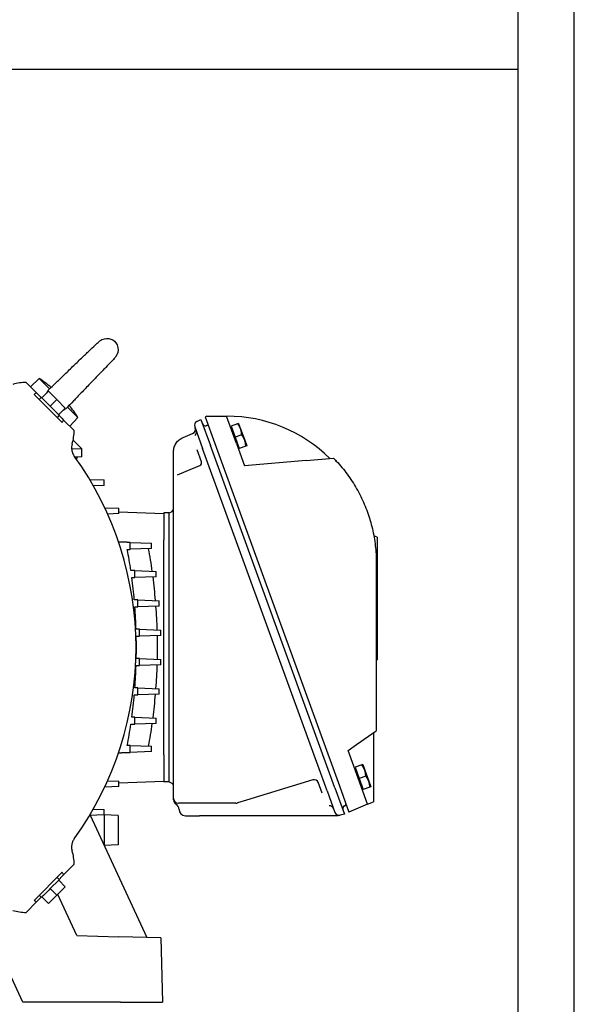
# Model space of a CAD drawing. Header units: inches. Extents: x 5 to 1128, y -85 to 748.
# Tile 285 of 656: x 394 to 410, y 281 to 309. Entities that reach past the tile are written whole.
import ezdxf

# ---------------------------------------------------------------- set-up
doc = ezdxf.new("R2010")
doc.units = ezdxf.units.IN
doc.header["$LTSCALE"] = 32
doc.header["$MEASUREMENT"] = 0
doc.layers.add('Visible (ANSI)', color=7, linetype='Continuous', lineweight=30)

msp = doc.modelspace()

# ---------------------------------------------------------------- linework, layer by layer
at = {"layer": 'Visible (ANSI)'}
for p, q in [((408.46813, 263.95821), (408.46813, 322.67117)), ((410.05213, 260.93687), (410.05213, 322.67117)), ((408.46813, 307.33717), (408.46813, 308.92117)), ((408.46813, 307.33717), (368.46813, 307.33717)), ((394.5825, 298.51716), (394.87847, 298.22119)), ((394.95417, 298.62535), (394.70796, 298.3917)), ((394.95417, 298.62535), (395.24543, 298.3341)), ((395.60134, 297.38697), (394.80893, 298.17937)), ((394.92802, 298.17164), (394.87847, 298.22119)), ((395.00887, 298.09079), (394.92802, 298.17164)), ((395.21627, 298.26757), (395.02975, 298.08105)), ((395.21627, 298.26757), (395.4529, 298.03094)), ((395.01444, 298.09636), (394.95319, 298.03511)), ((395.02975, 298.08105), (395.01444, 298.09636)), ((395.02975, 298.08105), (395.07316, 298.03764)), ((395.22297, 297.88783), (395.07316, 298.03764)), ((395.22297, 297.88783), (395.26638, 297.84442)), ((395.4529, 298.03094), (395.26638, 297.84442)), ((395.4529, 298.03094), (395.68953, 297.79431)), ((395.26638, 297.84442), (395.30979, 297.801)), ((395.4596, 297.6512), (395.30979, 297.801)), ((395.51832, 297.59247), (395.45708, 297.53123)), ((395.4596, 297.6512), (395.50301, 297.60779)), ((395.68953, 297.79431), (395.50301, 297.60779)), ((395.51832, 297.59247), (395.50301, 297.60779)), ((395.59361, 297.50605), (395.51275, 297.58691)), ((395.75607, 297.82345), (396.04732, 297.53221)), ((395.59361, 297.50605), (395.64316, 297.4565)), ((395.64316, 297.4565), (395.93913, 297.16054)), ((396.04732, 297.53221), (395.81367, 297.28599)), ((399.40525, 297.41962), (399.51677, 297.47401)), ((399.51677, 297.47401), (399.78608, 296.7341)), ((399.68651, 297.5643), (399.63552, 297.55063)), ((399.63552, 297.55063), (399.91201, 296.79099)), ((399.68651, 297.5643), (400.23805, 297.5643)), ((400.23805, 297.5643), (400.25216, 297.5643)), ((400.51951, 296.79099), (400.23805, 297.5643)), ((400.55181, 297.35157), (400.36532, 297.2837)), ((400.5799, 297.3618), (400.55181, 297.35157)), ((400.5799, 297.3618), (400.63712, 297.20457)), ((399.01456, 296.96664), (399.28142, 297.07446)), ((399.34209, 297.26329), (399.5641, 296.6533)), ((399.66482, 297.29746), (399.67117, 297.29977)), ((400.37475, 297.2578), (400.35255, 297.24972)), ((400.36532, 297.2837), (400.47978, 296.96923)), ((400.66626, 297.03711), (400.47978, 296.96923)), ((400.63712, 297.20457), (400.75158, 296.8901)), ((395.90962, 296.89042), (396.15592, 296.64412)), ((399.91201, 296.79099), (403.4249, 287.13939)), ((400.47978, 296.96923), (400.59423, 296.65477)), ((400.51951, 296.79099), (400.74786, 296.16362)), ((400.75158, 296.8901), (400.80881, 296.73287)), ((395.86651, 296.65422), (396.15592, 296.64412)), ((396.15592, 296.416), (396.15592, 296.64412)), ((398.74372, 296.39755), (398.74372, 296.56511)), ((399.53368, 296.27645), (399.4096, 296.61736)), ((403.07625, 287.00377), (399.5641, 296.6533)), ((403.29822, 287.08456), (399.78608, 296.7341)), ((400.5848, 296.68067), (400.56261, 296.67259)), ((400.78072, 296.72265), (400.59423, 296.65477)), ((400.80881, 296.73287), (400.78072, 296.72265)), ((396.15592, 296.416), (395.96379, 296.40929)), ((396.02151, 296.41131), (395.995, 296.3654)), ((398.74372, 295.75631), (398.74372, 296.39755)), ((402.48483, 296.31559), (400.74786, 296.16362)), ((402.48483, 296.31559), (403.2545, 296.38293)), ((403.2545, 296.38293), (403.2545, 296.38293)), ((398.85614, 295.90799), (399.10341, 296.01295)), ((399.10341, 296.01295), (399.48351, 296.1743)), ((396.37571, 295.78096), (396.78484, 295.76667)), ((396.78484, 295.61459), (396.78484, 295.76667)), ((398.74372, 286.79024), (398.74372, 295.75631)), ((396.78484, 295.61459), (396.47906, 295.60392)), ((396.80132, 294.98392), (397.19693, 294.97011)), ((397.19693, 294.81803), (396.88263, 294.80706)), ((397.19693, 294.81803), (397.19693, 294.97011)), ((397.19693, 294.87009), (398.46813, 294.8257)), ((398.46813, 294.83792), (398.46813, 294.8257)), ((398.61503, 294.83792), (398.46813, 294.83792)), ((398.46813, 294.8257), (398.46813, 294.21428)), ((398.61503, 294.83792), (398.67176, 294.862)), ((397.52194, 294.0055), (398.12577, 293.98441)), ((398.12577, 293.83234), (398.12577, 293.98441)), ((398.46813, 294.21428), (398.46813, 294.07687)), ((398.46813, 288.01547), (398.46813, 294.07687)), ((398.61503, 294.07687), (398.61503, 288.01547)), ((404.48444, 294.15029), (404.39538, 294.19182)), ((404.48444, 294.15029), (404.48444, 291.4535)), ((398.12577, 293.83234), (397.52299, 293.81129)), ((404.46475, 293.43044), (404.46475, 288.69747)), ((397.6491, 293.21021), (397.53853, 293.21407)), ((397.6491, 293.21021), (398.25247, 293.18914)), ((398.25247, 293.03706), (398.25247, 293.18914)), ((398.25247, 293.03706), (397.64989, 293.01602)), ((397.73726, 292.38342), (398.34024, 292.36237)), ((398.34024, 292.21029), (398.34024, 292.36237)), ((397.65205, 292.18626), (397.73775, 292.18925)), ((398.34024, 292.21029), (397.73775, 292.18925)), ((397.78125, 291.55664), (397.68667, 291.55994)), ((397.78125, 291.55664), (398.38394, 291.53559)), ((398.38394, 291.38352), (398.38394, 291.53559)), ((397.69212, 291.35936), (397.78141, 291.36248)), ((398.38394, 291.38352), (397.78141, 291.36248)), ((404.48444, 291.4535), (404.46475, 291.44432)), ((404.48444, 291.4535), (404.48444, 291.06052)), ((404.48444, 291.06052), (404.46475, 291.0697)), ((404.48444, 291.06052), (404.48444, 290.69877)), ((397.78141, 290.72986), (397.69212, 290.73298)), ((397.78141, 290.72986), (398.38394, 290.70882)), ((398.38394, 290.55675), (398.38394, 290.70882)), ((404.48444, 290.69877), (404.46475, 290.6896)), ((397.68667, 290.5324), (397.78125, 290.5357)), ((398.38394, 290.55675), (397.78125, 290.5357)), ((397.73775, 289.90309), (397.65205, 289.90608)), ((397.73775, 289.90309), (398.34024, 289.88205)), ((398.34024, 289.72997), (398.34024, 289.88205)), ((398.34024, 289.72997), (397.73726, 289.70892)), ((397.64989, 289.07632), (398.25247, 289.05528)), ((398.25247, 288.9032), (398.25247, 289.05528)), ((397.53853, 288.87827), (397.6491, 288.88213)), ((398.25247, 288.9032), (397.6491, 288.88213)), ((403.90325, 288.3043), (404.46475, 288.69747)), ((404.38601, 288.64234), (404.38601, 286.6943)), ((397.52299, 288.28105), (398.12577, 288.26)), ((398.12577, 288.10793), (398.12577, 288.26)), ((403.66829, 288.13979), (403.90325, 288.3043)), ((398.12577, 288.10793), (397.52194, 288.08684)), ((398.46813, 288.01547), (398.46813, 287.87806)), ((398.46813, 287.87806), (398.46813, 287.26664)), ((403.95111, 287.36275), (403.66829, 288.13979)), ((403.87574, 287.6389), (403.85354, 287.63082)), ((404.0528, 287.73267), (403.86631, 287.6648)), ((403.86631, 287.6648), (403.98077, 287.35033)), ((404.08089, 287.7429), (404.0528, 287.73267)), ((404.08089, 287.7429), (404.13812, 287.58566)), ((404.22005, 286.62385), (403.95111, 287.36275)), ((404.16726, 287.41821), (403.98077, 287.35033)), ((403.98077, 287.35033), (404.09522, 287.03587)), ((404.13812, 287.58566), (404.25257, 287.2712)), ((397.19693, 287.12223), (396.80132, 287.10842)), ((396.88263, 287.28528), (397.19693, 287.27431)), ((397.19693, 287.12223), (397.19693, 287.27431)), ((398.46813, 287.26664), (397.19693, 287.22225)), ((398.46813, 287.26664), (398.46813, 287.25442)), ((398.61503, 287.25442), (398.46813, 287.25442)), ((398.67176, 287.23034), (398.61503, 287.25442)), ((402.67088, 287.30798), (400.80482, 286.73747)), ((402.93478, 286.93199), (402.8211, 287.24435)), ((403.29822, 287.08456), (403.56753, 286.34465)), ((403.4249, 287.13939), (403.69384, 286.40049)), ((404.0858, 287.06177), (404.0636, 287.05369)), ((404.28171, 287.10375), (404.09522, 287.03587)), ((404.25257, 287.2712), (404.3098, 287.11397)), ((404.3098, 287.11397), (404.28171, 287.10375)), ((398.74372, 286.75671), (398.74372, 286.79024)), ((403.07625, 287.00377), (403.29827, 286.39378)), ((396.47906, 286.48842), (396.78484, 286.47774)), ((398.74372, 286.74914), (398.74372, 286.75671)), ((398.94486, 286.65245), (398.88152, 286.65245)), ((400.502, 286.65245), (398.94486, 286.65245)), ((400.55035, 286.65967), (400.5464, 286.65846)), ((400.80482, 286.73747), (400.55035, 286.65967)), ((403.56746, 286.57505), (403.57381, 286.57736)), ((404.22005, 286.62385), (403.69384, 286.40049)), ((404.22005, 286.62385), (404.38601, 286.6943)), ((396.78484, 286.32567), (396.37571, 286.31138)), ((396.39114, 286.31192), (397.98764, 282.8675)), ((396.78484, 286.32567), (396.78484, 286.47774)), ((396.78484, 286.32567), (396.78484, 285.46252)), ((397.17854, 286.30503), (396.78484, 286.32567)), ((397.17854, 286.30503), (397.17854, 285.48315)), ((398.9012, 286.47528), (398.9012, 286.47638)), ((399.07837, 286.29811), (399.4782, 286.29811)), ((399.6513, 286.29811), (399.4782, 286.29811)), ((401.54413, 286.29811), (399.6513, 286.29811)), ((403.24487, 286.29811), (401.54413, 286.29811)), ((403.3606, 286.29811), (403.24487, 286.29811)), ((403.44713, 286.31463), (403.4006, 286.30303)), ((403.56753, 286.34465), (403.44713, 286.31463)), ((397.17854, 285.48315), (396.78484, 285.46252)), ((395.93913, 284.9318), (395.64316, 284.63583)), ((394.80893, 283.91297), (395.60134, 284.70537)), ((395.51832, 284.49986), (395.45708, 284.56111)), ((395.51275, 284.50543), (395.59361, 284.58629)), ((395.59361, 284.58629), (395.64316, 284.63583)), ((395.30979, 284.29133), (395.26638, 284.24792)), ((395.30979, 284.29133), (395.4596, 284.44114)), ((395.68953, 284.29803), (395.4529, 284.0614)), ((395.50301, 284.48455), (395.4596, 284.44114)), ((395.50301, 284.48455), (395.51832, 284.49986)), ((395.68953, 284.29803), (395.50301, 284.48455)), ((394.92802, 283.9207), (395.00887, 284.00155)), ((395.01444, 283.99598), (394.95319, 284.05723)), ((395.01444, 283.99598), (395.02975, 284.01129)), ((395.07316, 284.0547), (395.02975, 284.01129)), ((395.21627, 283.82477), (395.02975, 284.01129)), ((395.07316, 284.0547), (395.22297, 284.20451)), ((395.4529, 284.0614), (395.21627, 283.82477)), ((395.26638, 284.24792), (395.22297, 284.20451)), ((395.4529, 284.0614), (395.26638, 284.24792)), ((396.0167, 282.91911), (395.47414, 284.08264)), ((394.87847, 283.87115), (394.5825, 283.57518)), ((394.92802, 283.9207), (394.87847, 283.87115)), ((394.49175, 281.04617), (393.44581, 283.2892)), ((396.0167, 282.91911), (397.19902, 282.88815)), ((398.38134, 282.85719), (397.19902, 282.88815)), ((398.38134, 282.85719), (398.42876, 281.04617)), ((397.24726, 281.04617), (394.49175, 281.04617)), ((397.24726, 281.04617), (398.42876, 281.04617))]:
    msp.add_line(p, q, dxfattribs=at)
for centre, radius, start, end in [((392.84582, 295.42386), 3.83337, 50.381131, 56.632998), ((392.84582, 295.42386), 3.83337, 33.367002, 39.618758), ((399.46047, 297.30638), 0.12598, 116, 200), ((399.63789, 297.37146), 0.07874, 200, 290), ((400.25216, 293.43044), 4.13386, 45.406331, 90), ((399.23423, 297.19127), 0.12598, 292, 20), ((399.26156, 297.11618), 0.12598, 312.024313, 20), ((399.6981, 297.22578), 0.07874, 68.37798, 110), ((388.46813, 291.04617), 9.21672, 324.17061, 35.82939), ((399.44967, 296.25403), 0.08661, 293, 20), ((398.62561, 294.97072), 0.11811, 293, 0), ((402.70772, 287.1875), 0.12598, 20, 107), ((398.62561, 287.12162), 0.11811, 0, 67), ((398.88152, 286.79024), 0.1378, 180, 270), ((398.88152, 286.74914), 0.1378, 180, 240), ((398.72404, 286.47638), 0.17717, 0, 60), ((400.502, 286.8178), 0.16535, 270, 287), ((403.14202, 286.45472), 0.12598, 20, 94.973886), ((403.59439, 286.50106), 0.07874, 110, 200), ((403.54688, 286.65136), 0.07874, 290, 331.62202), ((399.07837, 286.47528), 0.17717, 180, 270), ((403.41665, 286.43687), 0.12598, 200, 284)]:
    msp.add_arc(centre, radius, start, end, dxfattribs=at)
for centre, major_axis, ratio, start_param, end_param in [((394.58422, 297.18482), (1.17715, 0.64068), 0.99242517, 1.07684006, 1.36157287), ((394.60679, 297.16226), (0.64068, 1.17715), 0.99242517, 4.92161245, 5.20634525), ((398.63349, 293.94758), (0.01835, -0.89036), 0.01792426, 3.14876884, 3.8575319), ((398.63349, 293.94758), (0.01835, -0.89036), 0.01792426, 3.8575319, 4.56629496), ((345.21068, 290.72443), (-0.20928, 194.01899), 0.26967443, 4.72800881, 4.72900994), ((397.11046, 293.37684), (0.62806, -3.89912), 0.25168547, 1.48314056, 1.64651064), ((341.42962, 290.92593), (-0.07509, 182.15066), 0.30867163, 4.7237365, 4.72480267), ((397.22886, 292.61032), (0.41776, -3.89616), 0.24971079, 1.48131016, 1.65294171), ((339.32059, 291.02037), (-0.01567, 174.18688), 0.33537873, 4.71906934, 4.72018411), ((397.34351, 291.82911), (0.20277, -3.80765), 0.24301318, 1.4816272, 1.65727311), ((338.42054, 291.04522), (-0.00057, 170.30125), 0.34856455, 4.7142507, 4.71539083), ((397.39377, 291.04617), (0, -3.75194), 0.23912881, 1.48166403, 1.65992863), ((338.42054, 291.04711), (0.00057, 170.30099), 0.34856508, 4.70938713, 4.71052726), ((397.3435, 290.26345), (-0.20272, -3.80776), 0.24301293, 1.48425979, 1.65990114), ((339.32059, 291.07197), (0.01567, 174.18688), 0.33537873, 4.70459386, 4.70570862), ((397.229, 289.48251), (-0.41762, -3.89609), 0.24969273, 1.48851114, 1.66014628), ((341.42962, 291.16641), (0.07509, 182.15066), 0.30867163, 4.69997529, 4.70104146), ((397.11072, 288.71625), (-0.62783, -3.89902), 0.25165929, 1.4948674, 1.65824296), ((345.21068, 291.3679), (0.20928, 194.01899), 0.26967443, 4.69576802, 4.69676915), ((398.63349, 288.14476), (-0.01835, -0.89036), 0.01792426, 4.858483, 5.56724606), ((398.63349, 288.14476), (-0.01835, -0.89036), 0.01792426, 5.56724606, 6.27600912), ((394.60679, 284.93008), (-0.64068, 1.17715), 0.99242516, 4.21843373, 4.50316654), ((394.58422, 284.90752), (1.17715, -0.64068), 0.99242516, 4.92161141, 5.20634422)]:
    msp.add_ellipse(centre, major_axis=major_axis, ratio=ratio, start_param=start_param, end_param=end_param, dxfattribs=at)
for points, knots in [([(395.23382, 298.32311), (395.28456, 298.37111), (395.34671, 298.43046), (395.48554, 298.56368), (395.56433, 298.6396), (395.72703, 298.79662), (395.81301, 298.87973), (395.98075, 299.04181), (396.06467, 299.12286), (396.22073, 299.27326), (396.2948, 299.34446), (396.42509, 299.46902), (396.4826, 299.52367), (396.57634, 299.61125), (396.60392, 299.63818), (396.65546, 299.68084), (396.67041, 299.69196), (396.68824, 299.70399), (396.69374, 299.70749), (396.70365, 299.71355), (396.70744, 299.71576), (396.7119, 299.71823)], [0, 0, 0, 0, 0.88125558, 0.88125558, 1.77788959, 1.77788959, 2.67057234, 2.67057234, 3.55791471, 3.55791471, 4.4490817, 4.4490817, 5.35533713, 5.35533713, 6.2982428, 6.2982428, 6.62815429, 6.62815429, 6.79464523, 6.79464523, 6.96194112, 6.96194112, 6.96194112, 6.96194112]), ([(396.7119, 299.71823), (396.71831, 299.72178), (396.7249, 299.72514), (396.88916, 299.80181), (397.07673, 299.73361), (397.15025, 299.57609)], [0.739293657, 0.739293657, 0.739293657, 0.739293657, 0.75, 0.75, 1, 1, 1, 1]), ([(397.14023, 299.29011), (397.13776, 299.28563), (397.13557, 299.28186), (397.12946, 299.27185), (397.12592, 299.2663), (397.11382, 299.24838), (397.10278, 299.23353), (397.06014, 299.18196), (397.03325, 299.15444), (396.94582, 299.06086), (396.89123, 299.00341), (396.76681, 298.87324), (396.69567, 298.79924), (396.54539, 298.6433), (396.46439, 298.55943), (396.30241, 298.39179), (396.21934, 298.30584), (396.06238, 298.1432), (395.98647, 298.06443), (395.85317, 297.92551), (395.79374, 297.86328), (395.74566, 297.81246)], [0, 0, 0, 0, 0.16675609, 0.16675609, 0.33268104, 0.33268104, 0.66157365, 0.66157365, 1.60390901, 1.60390901, 2.50982592, 2.50982592, 3.40062, 3.40062, 4.2875263, 4.2875263, 5.17971566, 5.17971566, 6.07580618, 6.07580618, 6.95774028, 6.95774028, 6.95774028, 6.95774028]), ([(394.87847, 298.22119), (394.86789, 298.21528), (394.85683, 298.2089), (394.83385, 298.19514), (394.82171, 298.18763), (394.80893, 298.17937)], [0.000001, 0.000001, 0.000001, 0.000001, 0.301646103, 0.301646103, 0.603058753, 0.603058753, 0.603058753, 0.603058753]), ([(395.23382, 298.32311), (395.21134, 298.30185), (395.1917, 298.27818), (395.16764, 298.23619), (395.16124, 298.22147), (395.15657, 298.20787)], [-1.72313838, -1.72313838, -1.72313838, -1.72313838, -1.575458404, -1.575458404, -1.49017947, -1.49017947, -1.49017947, -1.49017947]), ([(395.62999, 297.73476), (395.64699, 297.74065), (395.66344, 297.74844), (395.70382, 297.77293), (395.72581, 297.79146), (395.74567, 297.81246)], [-0.402851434, -0.402851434, -0.402851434, -0.402851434, -0.259678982, -0.259678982, -0.038559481, -0.038559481, -0.038559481, -0.038559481]), ([(395.60134, 297.38697), (395.60959, 297.39975), (395.6171, 297.41188), (395.63087, 297.43487), (395.63724, 297.44593), (395.64316, 297.4565)], [0.000001, 0.000001, 0.000001, 0.000001, 0.301847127, 0.301847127, 0.603926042, 0.603926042, 0.603926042, 0.603926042]), ([(395.88261, 296.78479), (395.874, 296.75601), (395.8687, 296.72624), (395.865, 296.66628), (395.86661, 296.63608), (395.87663, 296.57679), (395.88505, 296.54771), (395.90829, 296.4922), (395.9231, 296.46579), (395.94072, 296.4414)], [0.000000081, 0.000000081, 0.000000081, 0.000000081, 0.228896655, 0.228896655, 0.45781631, 0.45781631, 0.687079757, 0.687079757, 0.916348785, 0.916348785, 0.916348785, 0.916348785]), ([(398.74372, 296.56511), (398.74372, 296.60794), (398.75012, 296.65076), (398.77517, 296.73268), (398.79381, 296.77177), (398.84171, 296.84279), (398.87097, 296.87471), (398.93754, 296.92862), (398.97485, 296.9506), (399.01456, 296.96664)], [3.4906585, 3.4906585, 3.4906585, 3.4906585, 3.78736448, 3.78736448, 4.08407045, 4.08407045, 4.38077642, 4.38077642, 4.6774824, 4.6774824, 4.6774824, 4.6774824]), ([(403.33616, 296.30009), (403.32309, 296.31414), (403.30978, 296.32803), (403.28256, 296.35564), (403.26863, 296.36937), (403.2545, 296.38293)], [-0.318968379, -0.318968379, -0.318968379, -0.318968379, -0.160461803, -0.160461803, -0.000001, -0.000001, -0.000001, -0.000001]), ([(403.2545, 296.38293), (403.26863, 296.36937), (403.28256, 296.35564), (403.30978, 296.32803), (403.32309, 296.31414), (403.33616, 296.30009)], [-0.31896318, -0.31896318, -0.31896318, -0.31896318, -0.158496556, -0.158496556, 0, 0, 0, 0]), ([(403.33616, 296.30009), (403.39137, 296.24076), (403.44486, 296.17983), (403.59981, 295.99274), (403.69587, 295.86211), (403.87232, 295.59066), (403.95272, 295.44985), (404.09678, 295.15991), (404.16044, 295.01078), (404.2702, 294.70619), (404.31628, 294.55073), (404.39027, 294.23554), (404.41817, 294.07581), (404.45541, 293.7542), (404.46475, 293.59232), (404.46475, 293.43044)], [2.741248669, 2.741248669, 2.741248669, 2.741248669, 2.798962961, 2.798962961, 2.914245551, 2.914245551, 3.029528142, 3.029528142, 3.144810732, 3.144810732, 3.260093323, 3.260093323, 3.375375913, 3.375375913, 3.490658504, 3.490658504, 3.490658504, 3.490658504]), ([(397.53853, 293.21407), (397.524, 293.31345), (397.50846, 293.4128), (397.47543, 293.61084), (397.45791, 293.70975), (397.43942, 293.80837)], [-1.52993284, -1.52993284, -1.52993284, -1.52993284, -0.7645741, -0.7645741, -0.000001, -0.000001, -0.000001, -0.000001]), ([(397.63564, 292.38697), (397.62625, 292.49155), (397.61573, 292.59615), (397.59256, 292.80479), (397.57987, 292.90908), (397.5661, 293.01309)], [-1.59960271, -1.59960271, -1.59960271, -1.59960271, -0.79950294, -0.79950294, -0.000001, -0.000001, -0.000001, -0.000001]), ([(397.68667, 291.55994), (397.68309, 291.66441), (397.6784, 291.76898), (397.66686, 291.97768), (397.66, 292.08207), (397.65205, 292.18626)], [-1.59269734, -1.59269734, -1.59269734, -1.59269734, -0.79617613, -0.79617613, -0.000001, -0.000001, -0.000001, -0.000001]), ([(397.69212, 290.73298), (397.6943, 290.83732), (397.69539, 290.94181), (397.69539, 291.15053), (397.6943, 291.25502), (397.69212, 291.35936)], [-1.59040189, -1.59040189, -1.59040189, -1.59040189, -0.79520145, -0.79520145, -0.000001, -0.000001, -0.000001, -0.000001]), ([(397.65205, 289.90608), (397.66, 290.01026), (397.66686, 290.11466), (397.6784, 290.32336), (397.68309, 290.42793), (397.68667, 290.5324)], [-1.59270066, -1.59270066, -1.59270066, -1.59270066, -0.79652385, -0.79652385, -0.000001, -0.000001, -0.000001, -0.000001]), ([(397.5661, 289.07925), (397.57987, 289.18326), (397.59256, 289.28755), (397.61573, 289.49618), (397.62625, 289.60079), (397.63564, 289.70537)], [-1.59960857, -1.59960857, -1.59960857, -1.59960857, -0.8001037, -0.8001037, -0.000001, -0.000001, -0.000001, -0.000001]), ([(397.43942, 288.28397), (397.45791, 288.38259), (397.47543, 288.4815), (397.50846, 288.67954), (397.524, 288.77889), (397.53853, 288.87827)], [-1.52993995, -1.52993995, -1.52993995, -1.52993995, -0.7653633, -0.7653633, -0.000001, -0.000001, -0.000001, -0.000001]), ([(395.94072, 285.65094), (395.92313, 285.62659), (395.90834, 285.60022), (395.88512, 285.5448), (395.87669, 285.51577), (395.86662, 285.45649), (395.865, 285.42625), (395.86868, 285.36618), (395.87399, 285.33637), (395.88261, 285.30755)], [0, 0, 0, 0, 0.228907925, 0.228907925, 0.457824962, 0.457824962, 0.687125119, 0.687125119, 0.916414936, 0.916414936, 0.916414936, 0.916414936]), ([(395.64316, 284.63583), (395.63724, 284.64641), (395.63087, 284.65747), (395.6171, 284.68046), (395.60959, 284.69259), (395.60134, 284.70537)], [0.000001, 0.000001, 0.000001, 0.000001, 0.301645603, 0.301645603, 0.603058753, 0.603058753, 0.603058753, 0.603058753]), ([(394.80893, 283.91297), (394.82171, 283.90471), (394.83385, 283.8972), (394.85683, 283.88344), (394.86789, 283.87706), (394.87847, 283.87115)], [0.000001, 0.000001, 0.000001, 0.000001, 0.301847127, 0.301847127, 0.603926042, 0.603926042, 0.603926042, 0.603926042])]:
    msp.add_open_spline(points, degree=3, knots=knots, dxfattribs=at)
for points in [[(397.15025, 299.57609), (397.19456, 299.48117), (397.1874, 299.37532), (397.14023, 299.29011)], [(399.34396, 297.02087), (399.34527, 297.02201), (399.3459, 297.02259), (399.3459, 297.02259)], [(403.4006, 286.30303), (403.38769, 286.29981), (403.37438, 286.29811), (403.3606, 286.29811)]]:
    msp.add_open_spline(points, degree=3, dxfattribs=at)
for points, weights in [([(400.63712, 297.20457), (400.61056, 297.27754), (400.55181, 297.35157)], [1.99985792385, 1.99985792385, 1.85627458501]), ([(400.66626, 297.03711), (400.66368, 297.13159), (400.63712, 297.20457)], [1.92128718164, 2.06989926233, 2.06989926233]), ([(400.75158, 296.8901), (400.72502, 296.96307), (400.66626, 297.03711)], [1.99985792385, 1.99985792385, 1.85627458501]), ([(400.78072, 296.72265), (400.77814, 296.81713), (400.75158, 296.8901)], [1.85627458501, 1.99985792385, 1.99985792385]), ([(397.52194, 294.0055), (397.35473, 294.01134), (397.19294, 294.01699)], [1.05027588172, 1.06332946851, 1.07621315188]), ([(397.43942, 293.80837), (397.48103, 293.80982), (397.52299, 293.81129)], [1.06605773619, 1.06244952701, 1.05883270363]), ([(397.5661, 293.01309), (397.60781, 293.01455), (397.64989, 293.01602)], [1.08957216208, 1.08550228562, 1.08142586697]), ([(397.73726, 292.38342), (397.68618, 292.38521), (397.63564, 292.38697)], [1.09145309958, 1.0964560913, 1.10144920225]), ([(397.63564, 289.70537), (397.68618, 289.70713), (397.73726, 289.70892)], [1.10144920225, 1.0964560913, 1.09145309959]), ([(397.64989, 289.07632), (397.60781, 289.07779), (397.5661, 289.07925)], [1.08142586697, 1.08550228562, 1.08957216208]), ([(397.52299, 288.28105), (397.48103, 288.28252), (397.43942, 288.28397)], [1.05883270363, 1.06244952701, 1.06605773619]), ([(397.19294, 288.07535), (397.35473, 288.081), (397.52194, 288.08684)], [1.0762131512, 1.06332946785, 1.05027588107]), ([(404.13812, 287.58566), (404.11156, 287.65864), (404.0528, 287.73267)], [1.99985792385, 1.99985792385, 1.85627458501]), ([(404.16726, 287.41821), (404.16468, 287.51269), (404.13812, 287.58566)], [1.92128718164, 2.06989926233, 2.06989926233]), ([(404.25257, 287.2712), (404.22601, 287.34417), (404.16726, 287.41821)], [1.99985792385, 1.99985792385, 1.85627458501]), ([(404.28171, 287.10375), (404.27913, 287.19823), (404.25257, 287.2712)], [1.85627458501, 1.99985792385, 1.99985792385])]:
    msp.add_rational_spline(points, weights, degree=2, dxfattribs=at)

doc.saveas('drawing.dxf')
